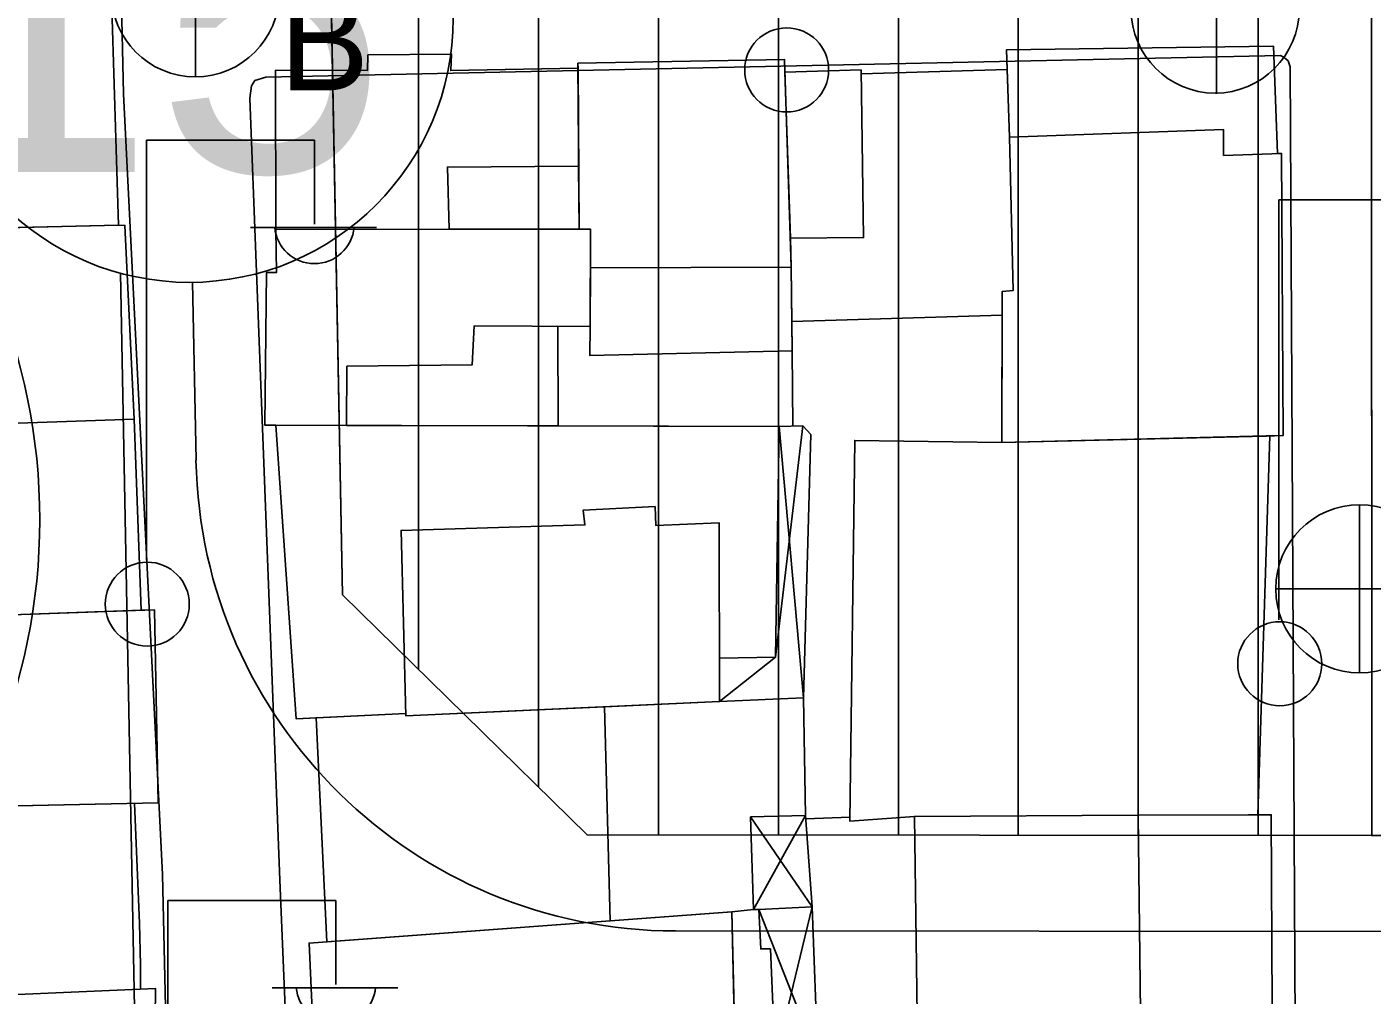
# Model space of a CAD drawing. Extents: x 417997 to 421451, y 4451742 to 4455216.
# Drawn here: x 420851.1 to 420907.2, y 4452504.1 to 4452544.5 of the extents above; entities that cross this region are included whole.
import ezdxf

# ---------------------------------------------------------------- set-up
doc = ezdxf.new("R2010")
doc.units = 0
for name, color, linetype in [('ADA', 7, 'Continuous'), ('ADAKENARI', 7, 'Continuous'), ('B_Kapi', 7, 'Continuous'), ('B_Mesken', 7, 'Continuous'), ('B_Sundurma', 7, 'Continuous'), ('B_Teras', 7, 'Continuous'), ('KALDIRIM', 7, 'Continuous'), ('KD_DAIRE', 7, 'Continuous'), ('KD_YGEN', 7, 'Continuous'), ('PL_KON_MEV_350', 7, 'Continuous'), ('PL_KON_MEV_450', 7, 'Continuous'), ('S_Elektrik_Diregi', 7, 'Continuous'), ('S_Rogar_Kapagi', 7, 'Continuous'), ('S_Rogar_Kapagi_Buski', 7, 'Continuous'), ('Sinir_Duvar_tek_tarafa_ait', 7, 'Continuous'), ('SM_DAIRE', 7, 'Continuous'), ('TR_YUKSEKYOGUNKONUT', 7, 'Continuous'), ('Yol_Sose', 7, 'Continuous')]:
    doc.layers.add(name, color=color, linetype=linetype)

msp = doc.modelspace()

# ---------------------------------------------------------------- linework, layer by layer
at = {"layer": 'ADA'}
msp.add_line((420907.176, 4452510.794), (420907.131, 4452617.311), dxfattribs=at)
msp.add_line((420907.176, 4452510.794), (420907.131, 4452617.311), dxfattribs=at)
at = {"layer": 'ADAKENARI'}
for p, q in [((420864.281, 4452520.824), (420862.444, 4452616.654)), ((420864.281, 4452520.824), (420862.444, 4452616.654)), ((420874.473, 4452510.818), (420864.281, 4452520.824)), ((420874.473, 4452510.818), (420864.281, 4452520.824)), ((420907.176, 4452510.794), (420874.473, 4452510.818)), ((420907.176, 4452510.794), (420874.473, 4452510.818)), ((420961.746, 4452510.753), (420907.176, 4452510.794)), ((420961.746, 4452510.753), (420907.176, 4452510.794))]:
    msp.add_line(p, q, dxfattribs=at)
at = {"layer": 'B_Kapi'}
msp.add_lwpolyline([(420855.855, 4452505.403), (420855.818, 4452507.122)], dxfattribs=at)
at = {"layer": 'B_Mesken'}
for points in [[(420841.444, 4452535.916), (420854.946, 4452536.232), (420854.643, 4452546.187), (420840.737, 4452545.642), (420840.882, 4452541.907), (420841.193, 4452541.739)], [(420854.947, 4452536.232), (420844.827, 4452535.995), (420841.444, 4452535.916), (420841.193, 4452541.739), (420840.883, 4452541.907), (420840.737, 4452545.642), (420841.278, 4452545.664), (420850.032, 4452546.006), (420854.643, 4452546.187)], [(420892.083, 4452539.904), (420892.226, 4452533.502), (420891.773, 4452533.471), (420891.762, 4452527.177), (420902.769, 4452527.443), (420903.48, 4452527.461), (420903.407, 4452539.218), (420903.246, 4452539.213), (420903.074, 4452543.694), (420891.955, 4452543.54)], [(420902.92, 4452527.447), (420902.77, 4452527.444), (420891.762, 4452527.177), (420891.771, 4452532.485), (420891.773, 4452533.471), (420892.226, 4452533.502), (420892.083, 4452539.904), (420891.984, 4452542.713), (420891.955, 4452543.541), (420903.074, 4452543.694), (420903.246, 4452539.213), (420903.407, 4452539.218), (420903.48, 4452527.461)], [(420861.495, 4452536.047), (420861.481, 4452542.689), (420865.32, 4452542.682), (420865.335, 4452543.325), (420868.822, 4452543.36), (420868.787, 4452542.67), (420874.103, 4452542.78), (420874.137, 4452536.069)], [(420874.09, 4452542.78), (420874.103, 4452542.78), (420874.137, 4452536.069), (420861.495, 4452536.048), (420861.481, 4452542.689), (420865.32, 4452542.682), (420865.335, 4452543.325), (420868.822, 4452543.36), (420868.787, 4452542.67)], [(420874.604, 4452532.009), (420874.58, 4452530.801), (420883.014, 4452530.99), (420882.983, 4452534.479), (420882.943, 4452535.695), (420882.715, 4452542.603), (420882.698, 4452543.139), (420874.088, 4452542.98), (420874.137, 4452536.069), (420874.611, 4452536.07), (420874.608, 4452534.447)], [(420874.137, 4452536.069), (420874.103, 4452542.78), (420874.09, 4452542.78), (420874.088, 4452542.98), (420882.698, 4452543.139), (420882.715, 4452542.603), (420882.943, 4452535.695), (420882.983, 4452534.479), (420883.003, 4452532.219), (420883.014, 4452530.99), (420874.58, 4452530.802), (420874.604, 4452532.009), (420874.608, 4452534.448), (420874.611, 4452536.07)], [(420883.003, 4452532.219), (420891.771, 4452532.485), (420891.773, 4452533.471), (420892.226, 4452533.502), (420892.083, 4452539.904), (420891.984, 4452542.713), (420885.894, 4452542.54), (420885.892, 4452542.7), (420882.715, 4452542.603), (420882.943, 4452535.695), (420882.983, 4452534.479)], [(420892.083, 4452539.904), (420892.226, 4452533.502), (420891.773, 4452533.471), (420891.771, 4452532.485), (420883.003, 4452532.219), (420882.983, 4452534.479), (420882.943, 4452535.695), (420882.715, 4452542.603), (420885.892, 4452542.7), (420885.894, 4452542.54), (420891.984, 4452542.713)], [(420844.827, 4452535.995), (420845.097, 4452527.784), (420855.6, 4452528.143), (420855.207, 4452536.218), (420854.946, 4452536.232)], [(420855.6, 4452528.143), (420845.097, 4452527.784), (420845.089, 4452528.04), (420844.827, 4452535.995), (420854.947, 4452536.232), (420855.208, 4452536.218)], [(420873.271, 4452527.863), (420873.252, 4452532.018), (420874.604, 4452532.009), (420874.611, 4452536.07), (420861.495, 4452536.047), (420861.525, 4452534.256), (420861.105, 4452534.255), (420861.042, 4452527.893), (420864.445, 4452527.885)], [(420874.604, 4452532.009), (420873.252, 4452532.018), (420873.271, 4452527.863), (420864.446, 4452527.885), (420861.496, 4452527.892), (420861.042, 4452527.893), (420861.105, 4452534.255), (420861.525, 4452534.256), (420861.495, 4452536.048), (420874.137, 4452536.069), (420874.611, 4452536.07), (420874.608, 4452534.448)], [(420845.097, 4452527.784), (420844.701, 4452527.762), (420845.074, 4452519.803), (420855.887, 4452520.184), (420855.6, 4452528.143)], [(420855.887, 4452520.184), (420845.075, 4452519.803), (420844.701, 4452527.763), (420845.097, 4452527.784), (420855.6, 4452528.143)], [(420861.495, 4452527.893), (420862.341, 4452515.66), (420866.921, 4452515.874), (420866.924, 4452515.775), (420879.993, 4452516.379), (420879.989, 4452518.188), (420882.331, 4452518.226), (420882.471, 4452527.839)], [(420873.271, 4452527.863), (420882.471, 4452527.839), (420882.331, 4452518.226), (420879.989, 4452518.188), (420879.993, 4452516.379), (420875.201, 4452516.157), (420866.924, 4452515.775), (420866.921, 4452515.874), (420863.175, 4452515.699), (420862.342, 4452515.66), (420861.496, 4452527.892), (420864.446, 4452527.885)], [(420891.762, 4452527.177), (420885.629, 4452527.26), (420885.418, 4452511.396), (420888.113, 4452511.589), (420897.438, 4452511.638), (420902.034, 4452511.662), (420902.425, 4452511.66), (420902.92, 4452527.447)], [(420902.425, 4452511.66), (420902.034, 4452511.662), (420897.438, 4452511.638), (420888.113, 4452511.589), (420885.418, 4452511.396), (420885.629, 4452527.26), (420891.762, 4452527.177), (420902.77, 4452527.444), (420902.92, 4452527.447)], [(420841.375, 4452519.673), (420856.44, 4452520.203), (420856.594, 4452512.163), (420841.529, 4452511.842)], [(420847.452, 4452511.968), (420841.529, 4452511.842), (420841.375, 4452519.673), (420843.986, 4452519.765), (420845.075, 4452519.803), (420855.887, 4452520.184), (420856.44, 4452520.203), (420856.594, 4452512.163)], [(420863.175, 4452515.699), (420863.631, 4452506.365), (420875.436, 4452507.238), (420875.201, 4452516.157), (420866.924, 4452515.775), (420866.921, 4452515.874)], [(420875.436, 4452507.238), (420863.631, 4452506.366), (420863.175, 4452515.699), (420866.921, 4452515.874), (420866.924, 4452515.775), (420875.201, 4452516.157)], [(420902.034, 4452511.662), (420902.986, 4452511.657), (420903.03, 4452503.67), (420902.832, 4452503.628), (420897.537, 4452503.6), (420897.539, 4452503.434), (420889.197, 4452503.32), (420888.232, 4452503.306), (420888.113, 4452511.589), (420897.438, 4452511.638)], [(420902.425, 4452511.66), (420902.986, 4452511.657), (420903.03, 4452503.67), (420902.833, 4452503.628), (420897.537, 4452503.6), (420897.539, 4452503.434), (420889.197, 4452503.32), (420888.233, 4452503.306), (420888.113, 4452511.589), (420897.438, 4452511.638), (420902.034, 4452511.662)], [(420863.133, 4452500.706), (420880.653, 4452501.212), (420880.51, 4452507.614), (420862.883, 4452506.31)], [(420880.649, 4452501.396), (420880.653, 4452501.212), (420876.035, 4452501.079), (420863.585, 4452500.719), (420863.133, 4452500.706), (420862.883, 4452506.31), (420863.631, 4452506.366), (420875.436, 4452507.238), (420880.51, 4452507.614)], [(420849.269, 4452495.894), (420849.436, 4452504.118), (420856.49, 4452504.412), (420856.383, 4452495.997)], [(420856.383, 4452495.998), (420849.27, 4452495.894), (420849.432, 4452503.942), (420849.436, 4452504.118), (420856.49, 4452504.412)]]:
    msp.add_lwpolyline(points, close=True, dxfattribs=at)
at = {"layer": 'B_Sundurma'}
for p, q in [((420883.461, 4452527.864), (420882.331, 4452518.226)), ((420882.471, 4452527.839), (420883.489, 4452516.535)), ((420882.331, 4452518.226), (420879.993, 4452516.379)), ((420881.287, 4452511.566), (420883.846, 4452507.819)), ((420881.409, 4452507.706), (420883.574, 4452511.626)), ((420881.635, 4452507.706), (420884.087, 4452501.46)), ((420882.309, 4452501.427), (420883.846, 4452507.819))]:
    msp.add_line(p, q, dxfattribs=at)
for points in [[(420882.471, 4452527.839), (420883.461, 4452527.864), (420883.79, 4452527.5), (420883.489, 4452516.535), (420879.993, 4452516.379), (420879.989, 4452518.188), (420882.331, 4452518.226)], [(420882.471, 4452527.839), (420883.461, 4452527.864), (420883.79, 4452527.5), (420883.489, 4452516.535), (420879.993, 4452516.379), (420879.989, 4452518.188), (420882.331, 4452518.226)], [(420881.635, 4452507.706), (420881.409, 4452507.706), (420881.287, 4452511.566), (420883.574, 4452511.626), (420883.846, 4452507.819)], [(420881.635, 4452507.706), (420881.409, 4452507.706), (420881.287, 4452511.566), (420883.574, 4452511.626), (420883.846, 4452507.819)], [(420882.309, 4452501.427), (420882.115, 4452506.069), (420881.71, 4452506.066), (420881.635, 4452507.706), (420883.846, 4452507.819), (420884.087, 4452501.46)], [(420884.087, 4452501.461), (420882.309, 4452501.427), (420882.115, 4452506.069), (420881.709, 4452506.066), (420881.635, 4452507.706), (420883.846, 4452507.819)]]:
    msp.add_lwpolyline(points, close=True, dxfattribs=at)
at = {"layer": 'B_Teras'}
for points in [[(420874.608, 4452534.447), (420882.983, 4452534.479), (420882.698, 4452543.139), (420874.088, 4452542.98), (420874.103, 4452542.78), (420874.137, 4452536.069), (420874.611, 4452536.07)], [(420882.943, 4452535.695), (420885.993, 4452535.714), (420885.892, 4452542.7), (420882.715, 4452542.603)], [(420891.762, 4452527.177), (420903.48, 4452527.461), (420903.407, 4452539.218), (420901.001, 4452539.137), (420900.999, 4452540.216), (420892.083, 4452539.904), (420892.226, 4452533.502), (420891.773, 4452533.471)], [(420868.73, 4452536.06), (420868.652, 4452538.649), (420874.119, 4452538.689), (420874.137, 4452536.069)], [(420864.445, 4452527.885), (420864.465, 4452530.35), (420869.679, 4452530.403), (420869.767, 4452532.041), (420874.604, 4452532.009), (420874.611, 4452536.07), (420861.495, 4452536.047), (420861.525, 4452534.256), (420861.105, 4452534.255), (420861.042, 4452527.893), (420861.495, 4452527.893)], [(420866.924, 4452515.775), (420879.993, 4452516.379), (420879.975, 4452523.827), (420877.343, 4452523.714), (420877.304, 4452524.505), (420874.315, 4452524.354), (420874.382, 4452523.738), (420866.718, 4452523.511)], [(420888.113, 4452511.589), (420888.232, 4452503.306), (420897.539, 4452503.434), (420897.438, 4452511.638)]]:
    msp.add_lwpolyline(points, close=True, dxfattribs=at)
at = {"layer": 'KALDIRIM'}
for p, q in [((420855.023, 4452534.229), (420855.832, 4452491.993)), ((420855.023, 4452534.229), (420855.832, 4452491.993)), ((420858.03, 4452533.848), (420858.173, 4452526.432)), ((420858.03, 4452533.848), (420858.173, 4452526.432)), ((420974.403, 4452506.743), (420878.154, 4452506.815)), ((420974.403, 4452506.743), (420878.154, 4452506.815))]:
    msp.add_line(p, q, dxfattribs=at)
msp.add_arc((420878.169, 4452526.815), 20, 181.0983, 269.9569, dxfattribs=at)
msp.add_arc((420878.169, 4452526.815), 20, 181.0983, 269.9569, dxfattribs=at)
at = {"layer": 'KD_DAIRE'}
msp.add_circle((420857.894, 4452544.847), 11, dxfattribs=at)
msp.add_circle((420857.894, 4452544.847), 11, dxfattribs=at)
at = {"layer": 'PL_KON_MEV_350'}
msp.add_lwpolyline([(420961.746, 4452510.753), (420907.176, 4452510.794), (420907.131, 4452617.311), (420961.746, 4452565.871)], close=True, dxfattribs=at)
at = {"layer": 'PL_KON_MEV_450'}
msp.add_lwpolyline([(420907.131, 4452617.311), (420907.176, 4452510.794), (420874.473, 4452510.818), (420864.281, 4452520.824), (420862.444, 4452616.654)], close=True, dxfattribs=at)
msp.add_lwpolyline([(420907.131, 4452617.311), (420907.176, 4452510.794), (420874.473, 4452510.818), (420864.281, 4452520.824), (420862.444, 4452616.654)], close=True, dxfattribs=at)
at = {"layer": 'S_Elektrik_Diregi'}
for p, q in [((420856.106, 4452522.272), (420856.106, 4452539.772)), ((420856.106, 4452539.772), (420863.106, 4452539.772)), ((420863.106, 4452536.272), (420863.106, 4452539.772)), ((420903.304, 4452519.788), (420903.304, 4452537.288)), ((420903.304, 4452537.288), (420910.304, 4452537.288)), ((420860.446, 4452536.132), (420865.696, 4452536.132)), ((420857.001, 4452490.592), (420857.001, 4452508.092)), ((420857.001, 4452508.092), (420864.001, 4452508.092)), ((420864.001, 4452504.592), (420864.001, 4452508.092)), ((420861.341, 4452504.452), (420866.591, 4452504.452))]:
    msp.add_line(p, q, dxfattribs=at)
for centre in [(420882.79, 4452542.7), (420856.142, 4452520.437), (420903.34, 4452517.952)]:
    msp.add_circle(centre, 1.75, dxfattribs=at)
for centre in [(420863.107, 4452536.285), (420864.002, 4452504.605)]:
    msp.add_arc(centre, 1.658, 184.8384, 355.1464, dxfattribs=at)
at = {"layer": 'S_Rogar_Kapagi'}
msp.add_line((420900.7, 4452541.705), (420900.7, 4452548.705), dxfattribs=at)
msp.add_circle((420900.647, 4452545.234), 3.5, dxfattribs=at)
at = {"layer": 'S_Rogar_Kapagi_Buski'}
for p, q in [((420858.146, 4452549.412), (420858.146, 4452542.412)), ((420906.67, 4452524.575), (420906.67, 4452517.575)), ((420903.17, 4452521.075), (420910.171, 4452521.075))]:
    msp.add_line(p, q, dxfattribs=at)
for centre in [(420858.146, 4452545.912), (420906.67, 4452521.075)]:
    msp.add_circle(centre, 3.5, dxfattribs=at)
at = {"layer": 'Sinir_Duvar_tek_tarafa_ait'}
for points in [[(420883.014, 4452530.99), (420883.049, 4452527.854)], [(420883.574, 4452511.626), (420883.489, 4452516.535)], [(420855.603, 4452512.142), (420855.818, 4452507.122)], [(420885.421, 4452511.563), (420883.584, 4452511.491)], [(420880.51, 4452507.614), (420881.409, 4452507.706)], [(420855.855, 4452505.403), (420855.866, 4452504.446), (420855.868, 4452504.386)]]:
    msp.add_lwpolyline(points, dxfattribs=at)
at = {"layer": 'SM_DAIRE'}
msp.add_circle((420826.662, 4452523.949), 25, dxfattribs=at)
msp.add_circle((420826.662, 4452523.949), 25, dxfattribs=at)
at = {"layer": 'TR_YUKSEKYOGUNKONUT'}
for p, q in [((420902.444, 4452510.797), (420902.444, 4452568.974)), ((420902.444, 4452510.797), (420902.444, 4452568.974)), ((420867.444, 4452517.719), (420867.444, 4452568.249)), ((420867.444, 4452517.719), (420867.444, 4452568.249)), ((420897.444, 4452510.801), (420897.444, 4452565.024)), ((420897.444, 4452510.801), (420897.444, 4452565.024)), ((420872.444, 4452512.81), (420872.444, 4452564.597)), ((420872.444, 4452512.81), (420872.444, 4452564.597)), ((420892.444, 4452510.805), (420892.444, 4452562.728)), ((420892.444, 4452510.805), (420892.444, 4452562.728)), ((420877.444, 4452510.816), (420877.444, 4452562.496)), ((420877.444, 4452510.816), (420877.444, 4452562.496)), ((420882.444, 4452510.812), (420882.444, 4452561.548)), ((420882.444, 4452510.812), (420882.444, 4452561.548)), ((420887.444, 4452510.808), (420887.444, 4452561.622)), ((420887.444, 4452510.808), (420887.444, 4452561.622))]:
    msp.add_line(p, q, dxfattribs=at)
at = {"layer": 'Yol_Sose'}
msp.add_lwpolyline([(420857.599, 4452473.003), (420856.779, 4452509.17), (420855.148, 4452541.704), (420854.401, 4452575.161), (420853.034, 4452594.574)], dxfattribs=at)
msp.add_lwpolyline([(420872.843, 4452463.797), (420886.563, 4452476.091), (420895.77, 4452486.364), (420903.53, 4452495.72), (420903.772, 4452496.14), (420903.927, 4452496.712), (420904.005, 4452497.55), (420903.77, 4452542.829), (420903.691, 4452543.078), (420903.523, 4452543.219), (420903.366, 4452543.296), (420861.08, 4452542.402), (420860.631, 4452542.256), (420860.485, 4452542.04), (420860.415, 4452541.526), (420861.661, 4452508.932), (420863.476, 4452465.727), (420863.572, 4452465.266), (420863.754, 4452464.864), (420864.086, 4452464.531), (420864.593, 4452464.365), (420871.422, 4452463.446), (420871.958, 4452463.456), (420872.419, 4452463.536)], close=True, dxfattribs=at)

# ---------------------------------------------------------------- texts
at = {"layer": 'KD_YGEN'}
msp.add_text('15', height=13, dxfattribs=at).set_placement((420846.797, 4452538.453))
msp.add_text('15', height=13, dxfattribs=at).set_placement((420846.797, 4452538.453))
at = {"layer": 'S_Rogar_Kapagi_Buski'}
msp.add_text('B', height=4.2, dxfattribs=at).set_placement((420861.646, 4452541.848))

doc.saveas('drawing.dxf')
